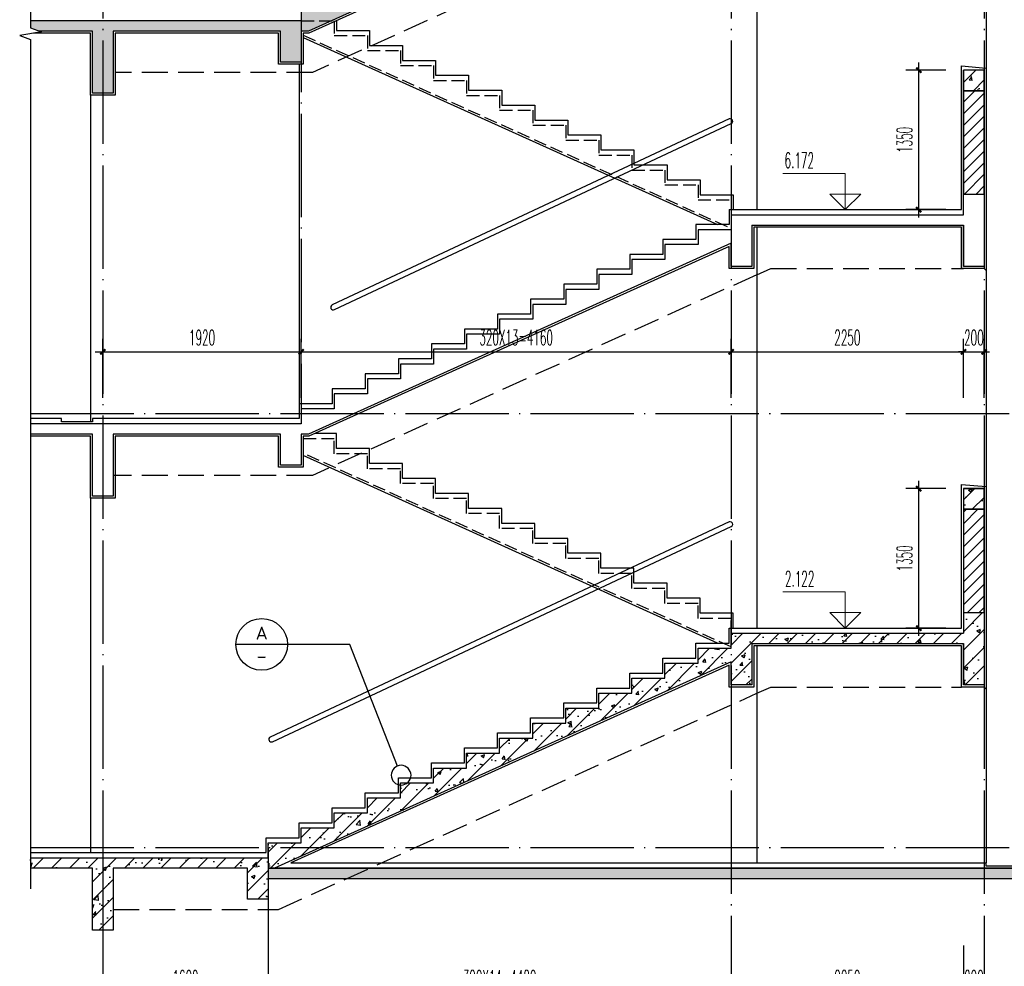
# Model space of a CAD drawing. Extents: x 1779708 to 7299578, y -1121471 to 88434.
# Tile 663 of 1056: x 6073930 to 6083460, y -968966 to -959806. Entities that reach past the tile are written whole.
import ezdxf
from ezdxf.enums import TextEntityAlignment as Align

# ---------------------------------------------------------------- set-up
doc = ezdxf.new("R2010")
doc.units = 0
doc.header["$LTSCALE"] = 1000
doc.header["$MEASUREMENT"] = 0
doc.linetypes.add('DASH', pattern=[0.35, 0.25, -0.1])
doc.linetypes.add('DOTE', pattern=[2.42, 2, -0.2, 0.02, -0.2])
doc.layers.get('0').update_dxf_attribs({"linetype": 'CONTINUOUS'})
doc.layers.get('Defpoints').update_dxf_attribs({"linetype": 'CONTINUOUS'})
for name, color, linetype in [('AXIS', 3, 'CONTINUOUS'), ('DIM_IDEN', 3, 'CONTINUOUS'), ('DIM_SYMB', 3, 'CONTINUOUS'), ('DOTE', 1, 'DOTE'), ('PUB_DIM', 3, 'CONTINUOUS'), ('PUB_TEXT', 7, 'CONTINUOUS'), ('S_E_STAIR', 4, 'CONTINUOUS'), ('WALL', 255, 'CONTINUOUS'), ('可见线', 6, 'CONTINUOUS'), ('填充细线', 8, 'CONTINUOUS'), ('栏杆', 6, 'CONTINUOUS'), ('粉刷线', 213, 'CONTINUOUS')]:
    doc.layers.add(name, color=color, linetype=linetype)
doc.layers.add('DIM_ELEV', color=3, linetype='CONTINUOUS', lineweight=13)
doc.styles.add('_TCH_DIM', font='SIMPLEX.shx', dxfattribs={"width": 0.7, "bigfont": 'GBCBIG.shx'})
doc.styles.add('_TCH_DIM_T3', font='SIMPLEX.shx', dxfattribs={"width": 0.494118, "bigfont": 'GBCBIG.shx'})
doc.styles.get("Standard").update_dxf_attribs({"font": 'GBENOR', "bigfont": 'GBCBIG'})
doc.dimstyles.new('_TCH_ARCH&&50', dxfattribs={"dimtxt": 148.75, "dimasz": 50, "dimexe": 125, "dimexo": 150, "dimgap": 63.125, "dimtad": 1, "dimdec": 0, "dimzin": 0, "dimdsep": 46, "dimtxsty": '_TCH_DIM_T3', "dimblk": 'ARCHTICK', "dimcen": 0.09, "dimdle": 75, "dimclrt": 7, "dimazin": 2, "dimtfac": 1, "dimtdec": 0, "dimtix": 1, "dimtmove": 2, "dimatfit": 3, "dimfxl": 250, "dimtolj": 1, "dimtzin": 0, "dimarcsym": 0})
pattern_1 = [(45, (0, 0), (-88.3883476, 88.3883476), []), (50, (0, 0), (358.630091, -31.376067), [37.5, -412.5]), (355, (0, 0), (-69.375667, 376.096067), [30, -330]), (100.4514, (29.9, -2.6), (289.25469, 344.719771), [31.870095, -350.571056]), (46.1842, (0, 100), (533.620524, -82.759507), [56.25, -618.75]), (96.6356, (44.47, 93.1), (467.331353, 487.058935), [47.805144, -525.8565]), (351.1842, (0, 100), (467.330973, 487.0593), [45, -495]), (21, (50, 75), (298.453526, -201.309445), [37.5, -412.5]), (326, (50, 75), (121.657666, 362.575023), [30, -330]), (71.4514, (74.87, 58.22), (420.111314, 161.265248), [31.870095, -350.571056]), (37.5, (0, 0), (6.0799277, 166.446927), [0, -326, 0, -335, 0, -331.25]), (7.5, (0, 0), (131.5347687, 197.205856), [0, -191, 0, -318.5, 0, -126.25]), (327.5, (-111.5, 0), (266.911218, -11.277436), [0, -125, 0, -390, 0, -517.5]), (317.5, (-161.5, 0), (291.593085, 50.052491), [0, -162.5, 0, -259, 0, -367.5])]

# ---------------------------------------------------------------- blocks, each defined once
blk = doc.blocks.new('_ArchTick')
at = {"color": 0, "linetype": 'ByBlock', "const_width": 0.4}
blk.add_lwpolyline([(-0.5, -0.5), (0.5, 0.5)], dxfattribs=at)
blk = doc.blocks.new('*D2489')
at = {"layer": 'Defpoints', "color": 0, "transparency": 16777216}
for p in [(6083065.3, -968616.3), (6083265.3, -968616.3), (6083265.3, -969216.3)]:
    blk.add_point(p, dxfattribs=at)
at = {"layer": 'PUB_DIM', "color": 0, "lineweight": -2, "transparency": 16777216}
for p, q in [((6083065.3, -968766.3), (6083065.3, -969341.3)), ((6083265.3, -968766.3), (6083265.3, -969341.3)), ((6083065.3, -969216.3), (6083015.3, -969216.3)), ((6083065.3, -969216.3), (6083265.3, -969216.3)), ((6083265.3, -969216.3), (6083315.3, -969216.3))]:
    blk.add_line(p, q, dxfattribs=at)
at = {"layer": 'PUB_DIM', "color": 0, "lineweight": -2, "transparency": 16777216, "xscale": 50, "yscale": 50, "zscale": 50}
blk.add_blockref('_ArchTick', (6083065.3, -969216.3), dxfattribs=at)
at = {"layer": 'PUB_DIM', "color": 0, "lineweight": -2, "transparency": 16777216, "xscale": 50, "yscale": 50, "zscale": 50, "rotation": 180}
blk.add_blockref('_ArchTick', (6083265.3, -969216.3), dxfattribs=at)
at = {"layer": 'PUB_DIM', "color": 7, "transparency": 16777216, "insert": (6083165.3, -969078.8), "char_height": 148.75, "attachment_point": 5, "style": '_TCH_DIM_T3'}
blk.add_mtext('\\A1;200', dxfattribs=at)
blk = doc.blocks.new('*D2490')
at = {"layer": 'Defpoints', "color": 0, "transparency": 16777216}
for p in [(6080815.3, -968616.3), (6083065.3, -968616.3), (6083065.3, -969216.3)]:
    blk.add_point(p, dxfattribs=at)
at = {"layer": 'PUB_DIM', "color": 0, "lineweight": -2, "transparency": 16777216}
for p, q in [((6080815.3, -968766.3), (6080815.3, -969341.3)), ((6083065.3, -968766.3), (6083065.3, -969341.3)), ((6080740.3, -969216.3), (6083140.3, -969216.3))]:
    blk.add_line(p, q, dxfattribs=at)
at = {"layer": 'PUB_DIM', "color": 0, "lineweight": -2, "transparency": 16777216, "xscale": 50, "yscale": 50, "zscale": 50, "rotation": 180}
blk.add_blockref('_ArchTick', (6080815.3, -969216.3), dxfattribs=at)
at = {"layer": 'PUB_DIM', "color": 0, "lineweight": -2, "transparency": 16777216, "xscale": 50, "yscale": 50, "zscale": 50}
blk.add_blockref('_ArchTick', (6083065.3, -969216.3), dxfattribs=at)
at = {"layer": 'PUB_DIM', "color": 7, "transparency": 16777216, "insert": (6081940.3, -969078.8), "char_height": 148.75, "attachment_point": 5, "style": '_TCH_DIM_T3'}
blk.add_mtext('\\A1;2250', dxfattribs=at)
blk = doc.blocks.new('*D2491')
at = {"layer": 'Defpoints', "color": 0, "transparency": 16777216}
for p in [(6076335.3, -968616.3), (6080815.3, -968616.3), (6080815.3, -969216.3)]:
    blk.add_point(p, dxfattribs=at)
at = {"layer": 'PUB_DIM', "color": 0, "lineweight": -2, "transparency": 16777216}
for p, q in [((6076335.3, -968766.3), (6076335.3, -969341.3)), ((6080815.3, -968766.3), (6080815.3, -969341.3)), ((6076260.3, -969216.3), (6080890.3, -969216.3))]:
    blk.add_line(p, q, dxfattribs=at)
at = {"layer": 'PUB_DIM', "color": 0, "lineweight": -2, "transparency": 16777216, "xscale": 50, "yscale": 50, "zscale": 50, "rotation": 180}
blk.add_blockref('_ArchTick', (6076335.3, -969216.3), dxfattribs=at)
at = {"layer": 'PUB_DIM', "color": 0, "lineweight": -2, "transparency": 16777216, "xscale": 50, "yscale": 50, "zscale": 50}
blk.add_blockref('_ArchTick', (6080815.3, -969216.3), dxfattribs=at)
at = {"layer": 'PUB_DIM', "color": 7, "transparency": 16777216, "insert": (6078575.3, -969078.8), "char_height": 148.75, "attachment_point": 5, "style": '_TCH_DIM_T3'}
blk.add_mtext('\\A1;320X14=4480', dxfattribs=at)
blk = doc.blocks.new('*D2492')
at = {"layer": 'Defpoints', "color": 0, "transparency": 16777216}
for p in [(6074735.3, -968616.3), (6076335.3, -968616.3), (6076335.3, -969216.3)]:
    blk.add_point(p, dxfattribs=at)
at = {"layer": 'PUB_DIM', "color": 0, "lineweight": -2, "transparency": 16777216}
for p, q in [((6074735.3, -968766.3), (6074735.3, -969341.3)), ((6076335.3, -968766.3), (6076335.3, -969341.3)), ((6074660.3, -969216.3), (6076410.3, -969216.3))]:
    blk.add_line(p, q, dxfattribs=at)
at = {"layer": 'PUB_DIM', "color": 0, "lineweight": -2, "transparency": 16777216, "xscale": 50, "yscale": 50, "zscale": 50, "rotation": 180}
blk.add_blockref('_ArchTick', (6074735.3, -969216.3), dxfattribs=at)
at = {"layer": 'PUB_DIM', "color": 0, "lineweight": -2, "transparency": 16777216, "xscale": 50, "yscale": 50, "zscale": 50}
blk.add_blockref('_ArchTick', (6076335.3, -969216.3), dxfattribs=at)
at = {"layer": 'PUB_DIM', "color": 7, "transparency": 16777216, "insert": (6075535.3, -969078.8), "char_height": 148.75, "attachment_point": 5, "style": '_TCH_DIM_T3'}
blk.add_mtext('\\A1;1600', dxfattribs=at)
blk = doc.blocks.new('*D2500')
at = {"layer": 'Defpoints', "color": 0, "transparency": 16777216}
for p in [(6082631.6, -960294.1), (6083045.3, -960294.1), (6083045.3, -961644.1)]:
    blk.add_point(p, dxfattribs=at)
at = {"layer": 'PUB_DIM', "color": 0, "lineweight": -2, "transparency": 16777216}
for p, q in [((6082631.6, -961719.1), (6082631.6, -960219.1)), ((6082895.3, -960294.1), (6082506.6, -960294.1)), ((6082895.3, -961644.1), (6082506.6, -961644.1))]:
    blk.add_line(p, q, dxfattribs=at)
at = {"layer": 'PUB_DIM', "color": 0, "lineweight": -2, "transparency": 16777216, "xscale": 50, "yscale": 50, "zscale": 50}
for p, rotation in [((6082631.6, -960294.1), 90), ((6082631.6, -961644.1), 270)]:
    blk.add_blockref('_ArchTick', p, dxfattribs=dict(at, rotation=rotation))
at = {"layer": 'PUB_DIM', "color": 7, "transparency": 16777216, "insert": (6082494.1, -960969.1), "char_height": 148.75, "attachment_point": 5, "rotation": 90, "style": '_TCH_DIM_T3'}
blk.add_mtext('\\A1;1350', dxfattribs=at)
blk = doc.blocks.new('*D2501')
at = {"layer": 'Defpoints', "color": 0, "transparency": 16777216}
for p in [(6082631.6, -964343.9), (6083045.3, -964343.9), (6083045.3, -965693.9)]:
    blk.add_point(p, dxfattribs=at)
at = {"layer": 'PUB_DIM', "color": 0, "lineweight": -2, "transparency": 16777216}
for p, q in [((6082631.6, -965768.9), (6082631.6, -964268.9)), ((6082895.3, -964343.9), (6082506.6, -964343.9)), ((6082895.3, -965693.9), (6082506.6, -965693.9))]:
    blk.add_line(p, q, dxfattribs=at)
at = {"layer": 'PUB_DIM', "color": 0, "lineweight": -2, "transparency": 16777216, "xscale": 50, "yscale": 50, "zscale": 50}
for p, rotation in [((6082631.6, -964343.9), 90), ((6082631.6, -965693.9), 270)]:
    blk.add_blockref('_ArchTick', p, dxfattribs=dict(at, rotation=rotation))
at = {"layer": 'PUB_DIM', "color": 7, "transparency": 16777216, "insert": (6082494.1, -965018.9), "char_height": 148.75, "attachment_point": 5, "rotation": 90, "style": '_TCH_DIM_T3'}
blk.add_mtext('\\A1;1350', dxfattribs=at)
blk = doc.blocks.new('*D2522')
at = {"layer": 'Defpoints', "color": 0, "transparency": 16777216}
for p in [(6076655.3, -963020.2), (6074735.3, -963616.3), (6076655.3, -963616.3)]:
    blk.add_point(p, dxfattribs=at)
at = {"layer": 'PUB_DIM', "color": 0, "lineweight": -2, "transparency": 16777216}
for p, q in [((6074735.3, -963466.3), (6074735.3, -962895.2)), ((6076655.3, -963466.3), (6076655.3, -962895.2)), ((6074660.3, -963020.2), (6076730.3, -963020.2))]:
    blk.add_line(p, q, dxfattribs=at)
at = {"layer": 'PUB_DIM', "color": 0, "lineweight": -2, "transparency": 16777216, "xscale": 50, "yscale": 50, "zscale": 50, "rotation": 180}
blk.add_blockref('_ArchTick', (6074735.3, -963020.2), dxfattribs=at)
at = {"layer": 'PUB_DIM', "color": 0, "lineweight": -2, "transparency": 16777216, "xscale": 50, "yscale": 50, "zscale": 50}
blk.add_blockref('_ArchTick', (6076655.3, -963020.2), dxfattribs=at)
at = {"layer": 'PUB_DIM', "color": 7, "transparency": 16777216, "insert": (6075695.3, -962882.7), "char_height": 148.75, "attachment_point": 5, "style": '_TCH_DIM_T3'}
blk.add_mtext('\\A1;1920', dxfattribs=at)
blk = doc.blocks.new('*D2523')
at = {"layer": 'Defpoints', "color": 0, "transparency": 16777216}
for p in [(6080815.3, -963020.2), (6076655.3, -963616.3), (6080815.3, -963616.3)]:
    blk.add_point(p, dxfattribs=at)
at = {"layer": 'PUB_DIM', "color": 0, "lineweight": -2, "transparency": 16777216}
for p, q in [((6076655.3, -963466.3), (6076655.3, -962895.2)), ((6080815.3, -963466.3), (6080815.3, -962895.2)), ((6076580.3, -963020.2), (6080890.3, -963020.2))]:
    blk.add_line(p, q, dxfattribs=at)
at = {"layer": 'PUB_DIM', "color": 0, "lineweight": -2, "transparency": 16777216, "xscale": 50, "yscale": 50, "zscale": 50, "rotation": 180}
blk.add_blockref('_ArchTick', (6076655.3, -963020.2), dxfattribs=at)
at = {"layer": 'PUB_DIM', "color": 0, "lineweight": -2, "transparency": 16777216, "xscale": 50, "yscale": 50, "zscale": 50}
blk.add_blockref('_ArchTick', (6080815.3, -963020.2), dxfattribs=at)
at = {"layer": 'PUB_DIM', "color": 7, "transparency": 16777216, "insert": (6078735.3, -962882.7), "char_height": 148.75, "attachment_point": 5, "style": '_TCH_DIM_T3'}
blk.add_mtext('\\A1;320X13=4160', dxfattribs=at)
blk = doc.blocks.new('*D2524')
at = {"layer": 'Defpoints', "color": 0, "transparency": 16777216}
for p in [(6083065.3, -963020.2), (6080815.3, -963616.3), (6083065.3, -963616.3)]:
    blk.add_point(p, dxfattribs=at)
at = {"layer": 'PUB_DIM', "color": 0, "lineweight": -2, "transparency": 16777216}
for p, q in [((6080815.3, -963466.3), (6080815.3, -962895.2)), ((6083065.3, -963466.3), (6083065.3, -962895.2)), ((6080740.3, -963020.2), (6083140.3, -963020.2))]:
    blk.add_line(p, q, dxfattribs=at)
at = {"layer": 'PUB_DIM', "color": 0, "lineweight": -2, "transparency": 16777216, "xscale": 50, "yscale": 50, "zscale": 50, "rotation": 180}
blk.add_blockref('_ArchTick', (6080815.3, -963020.2), dxfattribs=at)
at = {"layer": 'PUB_DIM', "color": 0, "lineweight": -2, "transparency": 16777216, "xscale": 50, "yscale": 50, "zscale": 50}
blk.add_blockref('_ArchTick', (6083065.3, -963020.2), dxfattribs=at)
at = {"layer": 'PUB_DIM', "color": 7, "transparency": 16777216, "insert": (6081940.3, -962882.7), "char_height": 148.75, "attachment_point": 5, "style": '_TCH_DIM_T3'}
blk.add_mtext('\\A1;2250', dxfattribs=at)
blk = doc.blocks.new('*D2525')
at = {"layer": 'Defpoints', "color": 0, "transparency": 16777216}
for p in [(6083265.3, -963020.2), (6083065.3, -963616.3), (6083265.3, -963616.3)]:
    blk.add_point(p, dxfattribs=at)
at = {"layer": 'PUB_DIM', "color": 0, "lineweight": -2, "transparency": 16777216}
for p, q in [((6083065.3, -963466.3), (6083065.3, -962895.2)), ((6083265.3, -963466.3), (6083265.3, -962895.2)), ((6083065.3, -963020.2), (6083015.3, -963020.2)), ((6083065.3, -963020.2), (6083265.3, -963020.2)), ((6083265.3, -963020.2), (6083315.3, -963020.2))]:
    blk.add_line(p, q, dxfattribs=at)
at = {"layer": 'PUB_DIM', "color": 0, "lineweight": -2, "transparency": 16777216, "xscale": 50, "yscale": 50, "zscale": 50}
blk.add_blockref('_ArchTick', (6083065.3, -963020.2), dxfattribs=at)
at = {"layer": 'PUB_DIM', "color": 0, "lineweight": -2, "transparency": 16777216, "xscale": 50, "yscale": 50, "zscale": 50, "rotation": 180}
blk.add_blockref('_ArchTick', (6083265.3, -963020.2), dxfattribs=at)
at = {"layer": 'PUB_DIM', "color": 7, "transparency": 16777216, "insert": (6083165.3, -962882.7), "char_height": 148.75, "attachment_point": 5, "style": '_TCH_DIM_T3'}
blk.add_mtext('\\A1;200', dxfattribs=at)

msp = doc.modelspace()

# ---------------------------------------------------------------- hatches: boundary and pattern name
at = {"layer": '填充细线'}
h = msp.add_hatch(dxfattribs=at)
h.set_pattern_fill('钢筋混凝土', color=256, scale=50, style=0)
h.set_pattern_definition(pattern_1)
h.paths.add_polyline_path([(6083045.3, -958314.1), (6083265.3, -958314.1), (6083285.3, -958334.1), (6083285.3, -958314.1), (6083285.3, -956374.1), (6083045.3, -956354.1), (6083045.3, -957744.1), (6080815.3, -957744.1), (6080815.3, -957794.1), (6083065.3, -957794.1), (6083065.3, -956394.1), (6083265.3, -956394.1), (6083265.3, -957594.1), (6083065.3, -957594.1), (6083065.3, -957794.1), (6080815.3, -957794.1), (6080815.3, -957938.5), (6080495.3, -957938.5), (6080495.3, -958083), (6080175.3, -958083), (6080175.3, -958227.4), (6079855.3, -958227.4), (6079855.3, -958371.8), (6079535.3, -958371.8), (6079535.3, -958516.3), (6079215.3, -958516.3), (6079215.3, -958660.7), (6078895.3, -958660.7), (6078895.3, -958805.2), (6078575.3, -958805.2), (6078575.3, -958949.6), (6078255.3, -958949.6), (6078255.3, -959011.6), (6078729.6, -959011.6), (6078862.3, -958951.7), (6078878.7, -958906.6), (6078888.5, -958961.9), (6080795.3, -958101.1), (6080795.3, -958314.1), (6081035.3, -958314.1), (6081035.3, -957914.1), (6083045.3, -957914.1)])
h.paths.add_polyline_path([(6078508, -959111.6), (6077935.3, -959111.6), (6077935.3, -959238.5), (6077615.3, -959238.5), (6077615.3, -959383), (6077295.3, -959383), (6077295.3, -959527.4), (6076975.3, -959527.4), (6076975.3, -959671.8), (6076655.3, -959671.8), (6076655.3, -959816.3), (6076947, -959816.3)])
h.paths.add_polyline_path([(6076655.3, -959916.3), (6076725.4, -959916.3), (6076947, -959816.3), (6076655.3, -959816.3), (6074035.3, -959816.3), (6074035.3, -959885), (6074121.2, -959916.3), (6074635.3, -959916.3), (6074635.3, -960516.3), (6074835.3, -960516.3), (6074835.3, -959916.3), (6076455.3, -959916.3), (6076455.3, -960216.3), (6076655.3, -960216.3)])
h = msp.add_hatch(dxfattribs=at)
h.set_pattern_fill('钢筋混凝土', color=256, scale=50, style=0)
h.set_pattern_definition([(45, (755030.07, 172916.75), (-88.3883476, 88.3883476), []), (50, (755030.07, 172916.75), (358.630091, -31.376067), [37.5, -412.5]), (355, (755030.07, 172916.75), (-69.375667, 376.096067), [30, -330]), (100.4514, (755059.96, 172914.13), (289.25469, 344.71977), [31.870095, -350.571056]), (46.1842, (755030.07, 173016.75), (533.620524, -82.759507), [56.25, -618.75]), (96.6356, (755074.54, 173009.85), (467.331353, 487.058935), [47.805144, -525.8565]), (351.1842, (755030.07, 173016.75), (467.33097, 487.0593), [45, -495]), (21, (755080.07, 172991.75), (298.453526, -201.309445), [37.5, -412.5]), (326, (755080.07, 172991.75), (121.657666, 362.575023), [30, -330]), (71.4514, (755104.94, 172974.97), (420.111314, 161.265248), [31.870095, -350.571056]), (37.5, (755030.07, 172916.75), (6.0799277, 166.446927), [0, -326, 0, -335, 0, -331.25]), (7.5, (755030.07, 172916.75), (131.534769, 197.205856), [0, -191, 0, -318.5, 0, -126.25]), (327.5, (754918.57, 172916.75), (266.911218, -11.277436), [0, -125, 0, -390, 0, -517.5]), (317.5, (754868.57, 172916.75), (291.593085, 50.052491), [0, -162.5, 0, -259, 0, -367.5])])
h.paths.add_polyline_path([(6083265.3, -960294.1), (6083065.3, -960294.1), (6083065.3, -960494.1), (6083265.3, -960494.1)])
h = msp.add_hatch(dxfattribs=at)
h.set_pattern_fill('ANSI31', color=256, scale=50, style=0)
h.set_pattern_definition([(45, (755030.07, 172766.75), (-56.1266008, 56.1266008), [])])
h.paths.add_polyline_path([(6083265.3, -960494.1), (6083065.3, -960494.1), (6083065.3, -961494.1), (6083265.3, -961494.1)])
h = msp.add_hatch(dxfattribs=at)
h.set_pattern_fill('钢筋混凝土', color=256, scale=50, style=0)
h.set_pattern_definition([(45, (755030.07, 172766.94), (-88.3883476, 88.3883476), []), (50, (755030.07, 172766.94), (358.630091, -31.376067), [37.5, -412.5]), (355, (755030.07, 172766.94), (-69.375667, 376.096067), [30, -330]), (100.4514, (755059.96, 172764.32), (289.25469, 344.71977), [31.870095, -350.571056]), (46.1842, (755030.07, 172866.94), (533.620524, -82.759507), [56.25, -618.75]), (96.6356, (755074.54, 172860.04), (467.331353, 487.058935), [47.805144, -525.8565]), (351.1842, (755030.07, 172866.94), (467.33097, 487.0593), [45, -495]), (21, (755080.07, 172841.94), (298.453526, -201.309445), [37.5, -412.5]), (326, (755080.07, 172841.94), (121.657666, 362.575023), [30, -330]), (71.4514, (755104.94, 172825.16), (420.111314, 161.265248), [31.870095, -350.571056]), (37.5, (755030.07, 172766.94), (6.0799277, 166.446927), [0, -326, 0, -335, 0, -331.25]), (7.5, (755030.07, 172766.94), (131.534769, 197.205856), [0, -191, 0, -318.5, 0, -126.25]), (327.5, (754918.57, 172766.94), (266.911218, -11.277436), [0, -125, 0, -390, 0, -517.5]), (317.5, (754868.57, 172766.94), (291.593085, 50.052491), [0, -162.5, 0, -259, 0, -367.5])])
h.paths.add_polyline_path([(6083265.3, -964343.9), (6083065.3, -964343.9), (6083065.3, -964543.9), (6083265.3, -964543.9)])
h = msp.add_hatch(dxfattribs=at)
h.set_pattern_fill('ANSI31', color=256, scale=50, style=0)
h.set_pattern_definition([(45, (755030.07, 172616.94), (-56.1266008, 56.1266008), [])])
h.paths.add_polyline_path([(6083265.3, -964543.9), (6083065.3, -964543.9), (6083065.3, -965543.9), (6083265.3, -965543.9)])
h = msp.add_hatch(dxfattribs=at)
h.set_pattern_fill('钢筋混凝土', color=256, scale=50, style=0)
h.set_pattern_definition(pattern_1)
h.paths.add_polyline_path([(6080815.3, -966243.9), (6081015.3, -966243.9), (6081015.3, -965843.9), (6083065.3, -965843.9), (6083065.3, -966243.9), (6083265.3, -966243.9), (6083265.3, -965743.9), (6083265.3, -965543.9), (6083065.3, -965543.9), (6083065.3, -965743.9), (6080815.3, -965743.9), (6080815.3, -965888.7), (6080495.3, -965888.7), (6080495.3, -966033.5), (6080175.3, -966033.5), (6080175.3, -966178.4), (6079855.3, -966178.4), (6079855.3, -966323.2), (6079535.3, -966323.2), (6079535.3, -966468), (6079215.3, -966468), (6079215.3, -966612.8), (6078895.3, -966612.8), (6078895.3, -966757.7), (6078575.3, -966757.7), (6078575.3, -966902.5), (6078255.3, -966902.5), (6078255.3, -967047.3), (6077935.3, -967047.3), (6077935.3, -967192.1), (6077615.3, -967192.1), (6077615.3, -967337), (6077295.3, -967337), (6077295.3, -967481.8), (6076975.3, -967481.8), (6076975.3, -967626.6), (6076655.3, -967626.6), (6076655.3, -967771.5), (6076335.3, -967771.5), (6076335.3, -967916.3), (6076335.3, -968016.3), (6076396.6, -968016.3), (6080815.3, -966020.4)])
h = msp.add_hatch(dxfattribs=at)
h.set_pattern_fill('钢筋混凝土', color=256, scale=50, style=0)
h.set_pattern_definition(pattern_1)
h.paths.add_polyline_path([(6076335.3, -967916.3), (6074735.3, -967916.3), (6074735.3, -968216.3), (6074735.3, -968616.3), (6074835.3, -968616.3), (6074835.3, -968016.3), (6076135.3, -968016.3), (6076135.3, -968316.3), (6076335.3, -968316.3)])
h.paths.add_polyline_path([(6074635.3, -968016.3), (6074635.3, -968616.3), (6074735.3, -968616.3), (6074735.3, -968216.3), (6074735.3, -967916.3), (6074035.3, -967916.3), (6074035.3, -968016.3)])
h = msp.add_hatch(dxfattribs=at)
h.set_pattern_fill('混凝土', color=256, scale=20, style=0)
h.set_pattern_definition([(50, (755030.07, 172694.52), (143.4520365, -12.550427), [15, -165]), (355, (755030.07, 172694.52), (-27.7502667, 150.4384267), [12, -132]), (100.4514, (755042.03, 172693.48), (115.7018763, 137.8879084), [12.748038, -140.2284224]), (46.1842, (755030.07, 172734.52), (213.44821, -33.103803), [22.5, -247.5]), (96.6356, (755047.86, 172731.77), (186.932541, 194.823574), [19.122058, -210.3426]), (351.1842, (755030.07, 172734.52), (186.932389, 194.82372), [18, -198]), (21, (755050.07, 172724.52), (119.3814104, -80.5237781), [15, -165]), (326, (755050.07, 172724.52), (48.6630664, 145.030009), [12, -132]), (71.4514, (755060.02, 172717.81), (168.0445257, 64.5060993), [12.748038, -140.2284224]), (37.5, (755030.07, 172694.524), (2.43197106, 66.57877077), [0, -130.4, 0, -134, 0, -132.5]), (7.5, (755030.07, 172694.524), (52.6139075, 78.8823424), [0, -76.4, 0, -127.4, 0, -50.5]), (327.5, (754985.47, 172694.524), (106.76448723, -4.51097435), [0, -50, 0, -156, 0, -207]), (317.5, (754965.47, 172694.52), (116.6372339, 20.0209965), [0, -65, 0, -103.6, 0, -147])])
h.paths.add_polyline_path([(6083865.3, -968016.3), (6076335.3, -968016.3), (6076335.3, -968116.3), (6083865.3, -968116.3)])

# ---------------------------------------------------------------- linework, layer by layer
at = {"layer": 'AXIS'}
msp.add_line((6074735.3, -968216.3), (6074735.3, -969566.3), dxfattribs=at)
at = {"layer": 'DIM_ELEV'}
for p, q in [((6081920.3, -961294.1), (6081316.5, -961294.1)), ((6081920.3, -961644.1), (6081920.3, -961294.1)), ((6081920.3, -961644.1), (6081770.3, -961494.1)), ((6082070.3, -961494.1), (6081770.3, -961494.1)), ((6081920.3, -961644.1), (6082070.3, -961494.1)), ((6081920.3, -965343.9), (6081316.5, -965343.9)), ((6081920.3, -965693.9), (6081920.3, -965343.9)), ((6081920.3, -965693.9), (6081770.3, -965543.9)), ((6082070.3, -965543.9), (6081770.3, -965543.9)), ((6081920.3, -965693.9), (6082070.3, -965543.9))]:
    msp.add_line(p, q, dxfattribs=at)
at = {"layer": 'DIM_IDEN'}
for p, q in [((6076522.7, -965851.3), (6076022.7, -965851.3)), ((6077124.8, -965851.3), (6076522.7, -965851.3)), ((6077587, -967027.9), (6077124.8, -965851.3))]:
    msp.add_line(p, q, dxfattribs=at)
msp.add_lwpolyline([(6077717.7, -967117, 1), (6077526.3, -967117, 1)], format="xyb", close=True, dxfattribs=at)
msp.add_circle((6076272.7, -965851.3), 250, dxfattribs=at)
at = {"layer": 'DIM_SYMB'}
msp.add_lwpolyline([(6074035.3, -951666.3), (6074035.3, -959885), (6074140.3, -959923.3), (6073930.3, -959960.3), (6074035.3, -959997.5), (6074035.3, -968216.3)], dxfattribs=at)
at = {"layer": 'DOTE', "ltscale": 0.5}
for p, q in [((6074735.3, -949116.3), (6074735.3, -968216.3)), ((6080815.3, -949116.3), (6080815.3, -968811.8)), ((6083265.3, -949116.3), (6083265.3, -968825.6)), ((6076655.3, -949827), (6076655.3, -963616.3)), ((6076335.3, -967816.3), (6076335.3, -968811.8))]:
    msp.add_line(p, q, dxfattribs=at)
for points in [[(6074035.3, -963616.3), (6084965.3, -963616.3)], [(6074035.3, -967816.3), (6084965.3, -967816.3)]]:
    msp.add_lwpolyline(points, dxfattribs=at)
at = {"layer": 'S_E_STAIR', "linetype": 'DASH', "ltscale": 0.5}
for p, q in [((6076675.3, -959957), (6080815.3, -961825.7)), ((6080815.3, -965875.6), (6076675.3, -964001.9))]:
    msp.add_line(p, q, dxfattribs=at)
at = {"layer": 'S_E_STAIR', "ltscale": 0.5}
for p, q in [((6076675.3, -959978.9), (6080684.2, -961788.5)), ((6080685.3, -965838.7), (6076675.3, -964023.8))]:
    msp.add_line(p, q, dxfattribs=at)
at = {"layer": 'S_E_STAIR', "linetype": 'DASH', "ltscale": 0.5}
for points in [[(6076655.3, -959816.3), (6076975.3, -959816.3), (6076975.3, -959960.7), (6077295.3, -959960.7), (6077295.3, -960105.2), (6077615.3, -960105.2), (6077615.3, -960249.6), (6077935.3, -960249.6), (6077935.3, -960394.1), (6078255.3, -960394.1), (6078255.3, -960538.5), (6078575.3, -960538.5), (6078575.3, -960683), (6078895.3, -960683), (6078895.3, -960827.4), (6079215.3, -960827.4), (6079215.3, -960971.8), (6079535.3, -960971.8), (6079535.3, -961116.3), (6079855.3, -961116.3), (6079855.3, -961260.7), (6080175.3, -961260.7), (6080175.3, -961405.2), (6080495.3, -961405.2), (6080495.3, -961549.6), (6080815.3, -961549.6), (6080815.3, -961694.1)], [(6080815.3, -965743.9), (6080815.3, -965599), (6080495.3, -965599), (6080495.3, -965454.2), (6080175.3, -965454.2), (6080175.3, -965309.4), (6079855.3, -965309.4), (6079855.3, -965164.6), (6079535.3, -965164.6), (6079535.3, -965019.7), (6079215.3, -965019.7), (6079215.3, -964874.9), (6078895.3, -964874.9), (6078895.3, -964730.1), (6078575.3, -964730.1), (6078575.3, -964585.3), (6078255.3, -964585.3), (6078255.3, -964440.4), (6077935.3, -964440.4), (6077935.3, -964295.6), (6077615.3, -964295.6), (6077615.3, -964150.8), (6077295.3, -964150.8), (6077295.3, -964005.9), (6076975.3, -964005.9), (6076975.3, -963861.1), (6076675.3, -963861.1)]]:
    msp.add_lwpolyline(points, dxfattribs=at)
at = {"layer": 'S_E_STAIR', "ltscale": 0.5}
for points in [[(6076995.3, -959817), (6076995.3, -959910.7), (6077315.3, -959910.7), (6077315.3, -960055.2), (6077635.3, -960055.2), (6077635.3, -960199.6), (6077955.3, -960199.6), (6077955.3, -960344.1), (6078275.3, -960344.1), (6078275.3, -960488.5), (6078595.3, -960488.5), (6078595.3, -960633), (6078915.3, -960633), (6078915.3, -960777.4), (6079235.3, -960777.4), (6079235.3, -960921.8), (6079555.3, -960921.8), (6079555.3, -961066.3), (6079875.3, -961066.3), (6079875.3, -961210.7), (6080195.3, -961210.7), (6080195.3, -961355.2), (6080515.3, -961355.2), (6080515.3, -961499.6), (6080835.3, -961499.6), (6080835.3, -961644.1)], [(6080835.3, -965693.9), (6080835.3, -965549), (6080515.3, -965549), (6080515.3, -965404.2), (6080195.3, -965404.2), (6080195.3, -965259.4), (6079875.3, -965259.4), (6079875.3, -965114.6), (6079555.3, -965114.6), (6079555.3, -964969.7), (6079235.3, -964969.7), (6079235.3, -964824.9), (6078915.3, -964824.9), (6078915.3, -964680.1), (6078595.3, -964680.1), (6078595.3, -964535.3), (6078275.3, -964535.3), (6078275.3, -964390.4), (6077955.3, -964390.4), (6077955.3, -964245.6), (6077635.3, -964245.6), (6077635.3, -964100.8), (6077315.3, -964100.8), (6077315.3, -963955.9), (6076995.3, -963955.9), (6076995.3, -963811.1), (6076786.9, -963811.1)]]:
    msp.add_lwpolyline(points, dxfattribs=at)
at = {"layer": 'WALL'}
for p, q in [((6080815.3, -958070.2), (6076725.4, -959916.3)), ((6083265.3, -960294.1), (6083265.3, -962194.1)), ((6083065.3, -961794.1), (6083065.3, -962194.1)), ((6083065.3, -964343.9), (6083065.3, -965743.9)), ((6083265.3, -964343.9), (6083265.3, -966243.9)), ((6083065.3, -965843.9), (6083065.3, -966243.9))]:
    msp.add_line(p, q, dxfattribs=at)
for points in [[(6076655.3, -959671.8), (6076655.3, -959816.3)], [(6076655.3, -959816.3), (6074035.3, -959816.3)], [(6074635.3, -959916.3), (6074121.2, -959916.3)], [(6074835.3, -959916.3), (6074835.3, -960516.3), (6074635.3, -960516.3), (6074635.3, -959916.3)], [(6076455.3, -959916.3), (6074835.3, -959916.3)], [(6076655.3, -959916.3), (6076655.3, -960216.3), (6076455.3, -960216.3), (6076455.3, -959916.3)], [(6076725.4, -959916.3), (6076655.3, -959916.3)], [(6080815.3, -961694.1), (6083065.3, -961694.1), (6083065.3, -960294.1)], [(6083265.3, -960294.1), (6083065.3, -960294.1)], [(6083065.3, -960494.1), (6083265.3, -960494.1)], [(6083065.3, -961494.1), (6083265.3, -961494.1)], [(6080815.3, -961694.1), (6080815.3, -961838.5), (6080495.3, -961838.5), (6080495.3, -961983), (6080175.3, -961983), (6080175.3, -962127.4), (6079855.3, -962127.4), (6079855.3, -962271.8), (6079535.3, -962271.8), (6079535.3, -962416.3), (6079215.3, -962416.3), (6079215.3, -962560.7), (6078895.3, -962560.7), (6078895.3, -962705.2), (6078575.3, -962705.2), (6078575.3, -962849.6), (6078255.3, -962849.6), (6078255.3, -962994.1), (6077935.3, -962994.1), (6077935.3, -963138.5), (6077615.3, -963138.5), (6077615.3, -963283), (6077295.3, -963283), (6077295.3, -963427.4), (6076975.3, -963427.4), (6076975.3, -963571.8), (6076655.3, -963571.8), (6076655.3, -963716.3)], [(6083265.3, -961694.1), (6083265.3, -962194.1), (6083065.3, -962194.1), (6083065.3, -961794.1)], [(6081015.3, -961794.1), (6081015.3, -962194.1), (6080815.3, -962194.1), (6080815.3, -961976.6)], [(6081015.3, -961794.1), (6083065.3, -961794.1)], [(6080815.3, -961970.2), (6076725.4, -963816.3), (6076655.3, -963816.3)], [(6076655.3, -963716.3), (6074035.3, -963716.3)], [(6076235.3, -963716.3), (6076135.3, -963716.3)], [(6074635.3, -963816.3), (6074035.3, -963816.3)], [(6074835.3, -963816.3), (6074835.3, -964416.3), (6074635.3, -964416.3), (6074635.3, -963816.3)], [(6076455.3, -963816.3), (6074835.3, -963816.3)], [(6076655.3, -963816.3), (6076655.3, -964116.3), (6076455.3, -964116.3), (6076455.3, -963816.3)], [(6083065.3, -964343.9), (6083265.3, -964343.9)], [(6083065.3, -964543.9), (6083265.3, -964543.9)], [(6083065.3, -965543.9), (6083265.3, -965543.9)], [(6076335.3, -967916.3), (6076335.3, -967771.5), (6076655.3, -967771.5), (6076655.3, -967626.6), (6076975.3, -967626.6), (6076975.3, -967481.8), (6077295.3, -967481.8), (6077295.3, -967337), (6077615.3, -967337), (6077615.3, -967192.1), (6077935.3, -967192.1), (6077935.3, -967047.3), (6078255.3, -967047.3), (6078255.3, -966902.5), (6078575.3, -966902.5), (6078575.3, -966757.7), (6078895.3, -966757.7), (6078895.3, -966612.8), (6079215.3, -966612.8), (6079215.3, -966468), (6079535.3, -966468), (6079535.3, -966323.2), (6079855.3, -966323.2), (6079855.3, -966178.4), (6080175.3, -966178.4), (6080175.3, -966033.5), (6080495.3, -966033.5), (6080495.3, -965888.7), (6080815.3, -965888.7), (6080815.3, -965743.9)], [(6080815.3, -965743.9), (6083065.3, -965743.9)], [(6083265.3, -965743.9), (6083265.3, -966243.9), (6083065.3, -966243.9), (6083065.3, -965843.9)], [(6081015.3, -965843.9), (6081015.3, -966243.9), (6080815.3, -966243.9), (6080815.3, -966020.4)], [(6081015.3, -965843.9), (6083065.3, -965843.9)], [(6080815.3, -966020.4), (6076396.6, -968016.3)], [(6074035.3, -967916.3), (6076335.3, -967916.3)], [(6076335.3, -967916.3), (6076335.3, -968316.3), (6076135.3, -968316.3), (6076135.3, -968016.3)], [(6074635.3, -968016.3), (6074035.3, -968016.3)], [(6074835.3, -968016.3), (6074835.3, -968616.3), (6074635.3, -968616.3), (6074635.3, -968016.3)], [(6076135.3, -968016.3), (6074835.3, -968016.3)], [(6076335.3, -968016.3), (6083865.3, -968016.3)], [(6076335.3, -968116.3), (6083865.3, -968116.3)]]:
    msp.add_lwpolyline(points, dxfattribs=at)
at = {"layer": '可见线'}
for p, q in [((6081065.3, -957914.1), (6081065.3, -961644.1)), ((6083285.3, -958366.3), (6083285.3, -960391.3)), ((6076635.3, -960236.3), (6076635.3, -963666.3)), ((6074615.3, -960536.3), (6074615.3, -963696.3)), ((6081065.3, -961814.1), (6081065.3, -965693.9)), ((6083285.3, -962234.1), (6083285.3, -964323.9)), ((6074615.3, -964436.3), (6074615.3, -967866.3)), ((6081065.3, -965863.9), (6081065.3, -967966.3)), ((6083285.3, -966166.3), (6083285.3, -967966.3))]:
    msp.add_line(p, q, dxfattribs=at)
at = {"layer": '可见线', "linetype": 'DASH'}
for points in [[(6081065.3, -958374.2), (6076762.9, -960316.3), (6074855.3, -960316.3)], [(6081065.3, -962274.2), (6076762.9, -964216.3), (6074835.3, -964216.3)], [(6081065.3, -962274.2), (6081198.6, -962214.1), (6083065.3, -962214.1)], [(6081065.3, -966324.4), (6081199.3, -966263.9), (6083045.3, -966263.9)], [(6074835.3, -968416.3), (6076434.2, -968416.3), (6081065.3, -966324.4)]]:
    msp.add_lwpolyline(points, dxfattribs=at)
at = {"layer": '填充细线'}
for points in [[(6083265.3, -960294.1), (6083065.3, -960294.1), (6083065.3, -960494.1), (6083265.3, -960494.1)], [(6083265.3, -960494.1), (6083065.3, -960494.1), (6083065.3, -961494.1), (6083265.3, -961494.1)], [(6083265.3, -964343.9), (6083065.3, -964343.9), (6083065.3, -964543.9), (6083265.3, -964543.9)], [(6083265.3, -964543.9), (6083065.3, -964543.9), (6083065.3, -965543.9), (6083265.3, -965543.9)], [(6083865.3, -968016.3), (6076335.3, -968016.3), (6076335.3, -968116.3), (6083865.3, -968116.3)]]:
    msp.add_lwpolyline(points, close=True, dxfattribs=at)
at = {"layer": '栏杆'}
for points in [[(6076976.5, -962611.6), (6080816.5, -960811.6, 1), (6080795.3, -960766.3), (6076955.3, -962566.3, 1), (6076976.5, -962611.6)], [(6076376.5, -966792.8), (6080816.5, -964711.6, 1), (6080795.3, -964666.3), (6076355.3, -966747.5, 1), (6076376.5, -966792.8)]]:
    msp.add_lwpolyline(points, format="xyb", dxfattribs=at)
at = {"layer": '粉刷线'}
for p in [(6083265.3, -966263.9), (6083285.3, -966263.9)]:
    msp.add_line(p, (6083285.3, -966283.9), dxfattribs=at)
for points in [[(6083045.3, -957744.1), (6083045.3, -956354.1), (6083285.3, -956374.1), (6083285.3, -958314.1), (6083285.3, -958334.1), (6083265.3, -958314.1), (6083045.3, -958314.1), (6083045.3, -957914.1), (6081035.3, -957914.1), (6081035.3, -958314.1), (6080795.3, -958314.1), (6080795.3, -958101.1), (6076729.7, -959936.3), (6076675.3, -959936.3), (6076675.3, -960236.3), (6076435.3, -960236.3), (6076435.3, -959936.3), (6074855.3, -959936.3), (6074855.3, -960536.3), (6074615.3, -960536.3), (6074615.3, -959936.3), (6074066.4, -959936.3)], [(6083045.3, -961644.1), (6083045.3, -960254.1), (6083285.3, -960274.1), (6083285.3, -962214.1), (6083285.3, -962234.1), (6083265.3, -962214.1), (6083045.3, -962214.1), (6083045.3, -961814.1), (6081035.3, -961814.1), (6081035.3, -962214.1), (6080795.3, -962214.1), (6080795.3, -962001.1), (6076729.7, -963836.3), (6076675.3, -963836.3), (6076675.3, -964136.3), (6076435.3, -964136.3), (6076435.3, -963836.3), (6074855.3, -963836.3), (6074855.3, -964436.3), (6074615.3, -964436.3), (6074615.3, -963836.3), (6074035.3, -963836.3)], [(6080795.3, -961644.1), (6080795.3, -961788.5), (6080475.3, -961788.5), (6080475.3, -961933), (6080155.3, -961933), (6080155.3, -962077.4), (6079835.3, -962077.4), (6079835.3, -962221.8), (6079515.3, -962221.8), (6079515.3, -962366.3), (6079195.3, -962366.3), (6079195.3, -962510.7), (6078875.3, -962510.7), (6078875.3, -962655.2), (6078555.3, -962655.2), (6078555.3, -962799.6), (6078235.3, -962799.6), (6078235.3, -962944.1), (6077915.3, -962944.1), (6077915.3, -963088.5), (6077595.3, -963088.5), (6077595.3, -963233), (6077275.3, -963233), (6077275.3, -963377.4), (6076955.3, -963377.4), (6076955.3, -963521.8), (6076635.3, -963521.8), (6076635.3, -963666.3), (6074635.3, -963666.3)], [(6080795.3, -961644.1), (6083045.3, -961644.1)], [(6074335.3, -963666.3), (6074035.3, -963666.3)], [(6074635.3, -963666.3), (6074635.3, -963696.3), (6074335.3, -963696.3), (6074335.3, -963666.3)], [(6083045.3, -965693.9), (6083045.3, -964303.9), (6083285.3, -964323.9), (6083285.3, -966263.9)], [(6076315.3, -967866.3), (6076315.3, -967721.5), (6076635.3, -967721.5), (6076635.3, -967576.6), (6076955.3, -967576.6), (6076955.3, -967431.8), (6077275.3, -967431.8), (6077275.3, -967287), (6077595.3, -967287), (6077595.3, -967142.1), (6077915.3, -967142.1), (6077915.3, -966997.3), (6078235.3, -966997.3), (6078235.3, -966852.5), (6078555.3, -966852.5), (6078555.3, -966707.7), (6078875.3, -966707.7), (6078875.3, -966562.8), (6079195.3, -966562.8), (6079195.3, -966418), (6079515.3, -966418), (6079515.3, -966273.2), (6079835.3, -966273.2), (6079835.3, -966128.4), (6080155.3, -966128.4), (6080155.3, -965983.5), (6080475.3, -965983.5), (6080475.3, -965838.7), (6080795.3, -965838.7), (6080795.3, -965693.9)], [(6080795.3, -965693.9), (6083045.3, -965693.9)], [(6083265.3, -966263.9), (6083045.3, -966263.9), (6083045.3, -965863.9), (6081035.3, -965863.9), (6081035.3, -966263.9), (6080795.3, -966263.9), (6080795.3, -966051.4), (6076555.9, -967966.3)], [(6074035.3, -967866.3), (6076315.3, -967866.3)], [(6076555.9, -967966.3), (6083285.3, -967966.3)], [(6083585.3, -967966.3), (6083585.3, -967996.3), (6083285.3, -967996.3), (6083285.3, -967966.3)]]:
    msp.add_lwpolyline(points, dxfattribs=at)

# ---------------------------------------------------------------- texts
at = {"layer": 'PUB_TEXT', "color": 7, "style": '_TCH_DIM', "width": 0.494118}
for s, p in [('6.172', (6081334, -961241.6)), ('2.122', (6081337.5, -965291.4))]:
    msp.add_text(s, height=148.75, dxfattribs=at).set_placement(p)
at = {"layer": 'PUB_TEXT', "color": 7}
msp.add_text('A', height=125.5, dxfattribs=at).set_placement((6076213.9, -965804.3), (6076331.4, -965804.3), align=Align.FIT)
at = {"layer": 'PUB_TEXT', "color": 7, "width": 2.051279}
msp.add_text('-', height=128.6, dxfattribs=at).set_placement((6076222.9, -966026.5), (6076322.4, -966026.5), align=Align.FIT)

# ---------------------------------------------------------------- dimensions: what is measured, and where the dimension line sits
at = {"layer": 'PUB_DIM'}
for p1, p2, distance, picture, middle in [((6083045.3, -961644.1), (6083045.3, -960294.1), 413.7, '*D2500', (6082494.1, -960969.1)), ((6074735.3, -963616.3), (6076655.3, -963616.3), 596.1, '*D2522', (6075695.3, -962882.7)), ((6080815.3, -963616.3), (6083065.3, -963616.3), 596.1, '*D2524', (6081940.3, -962882.7)), ((6083065.3, -963616.3), (6083265.3, -963616.3), 596.1, '*D2525', (6083165.3, -962882.7)), ((6083045.3, -965693.9), (6083045.3, -964343.9), 413.7, '*D2501', (6082494.1, -965018.9)), ((6074735.3, -968616.3), (6076335.3, -968616.3), -600, '*D2492', (6075535.3, -969078.8)), ((6080815.3, -968616.3), (6083065.3, -968616.3), -600, '*D2490', (6081940.3, -969078.8)), ((6083065.3, -968616.3), (6083265.3, -968616.3), -600, '*D2489', (6083165.3, -969078.8))]:
    dim = msp.add_aligned_dim(p1=p1, p2=p2, distance=distance, dimstyle='_TCH_ARCH&&50', dxfattribs=at)
    dim.commit()
    dim.dimension.update_dxf_attribs({"geometry": picture, "text_midpoint": middle})
for p1, p2, distance, text, picture, middle in [((6076655.3, -963616.3), (6080815.3, -963616.3), 596.1, '320X13=4160', '*D2523', (6078735.3, -962882.7)), ((6076335.3, -968616.3), (6080815.3, -968616.3), -600, '320X14=4480', '*D2491', (6078575.3, -969078.8))]:
    dim = msp.add_aligned_dim(p1=p1, p2=p2, distance=distance, text=text, dimstyle='_TCH_ARCH&&50', dxfattribs=at)
    dim.commit()
    dim.dimension.update_dxf_attribs({"geometry": picture, "text_midpoint": middle})

doc.saveas('drawing.dxf')
